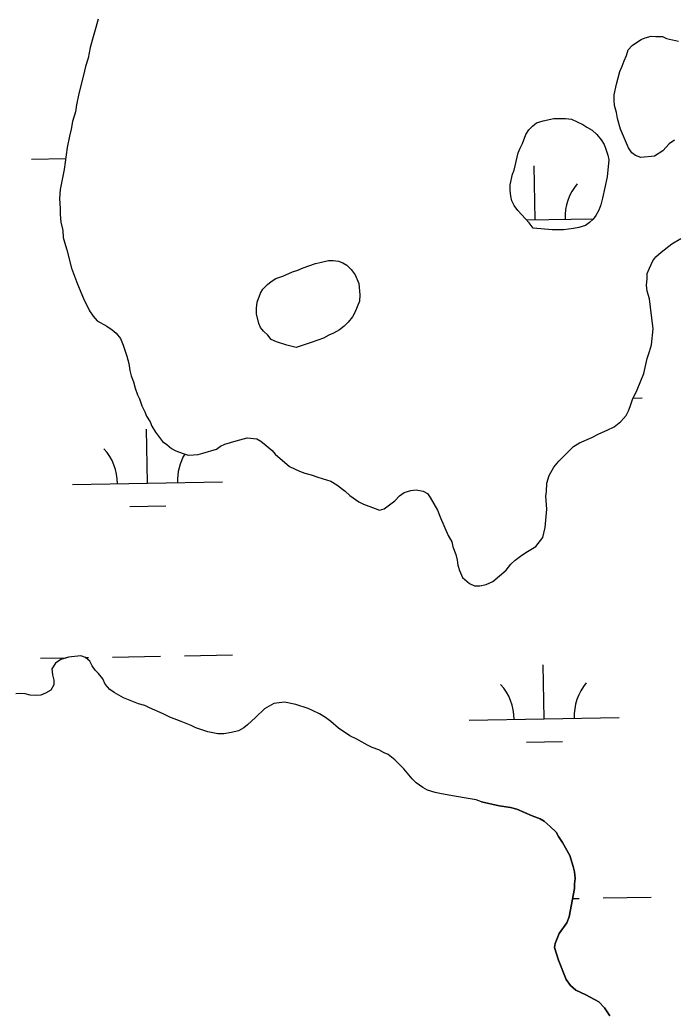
# Model space of a CAD drawing. Extents: x 3957609 to 3995875, y 234277 to 260273.
# Drawn here: x 3970265 to 3970701, y 255324 to 255987 of the extents above; entities that cross this region are included whole.
import ezdxf

# ---------------------------------------------------------------- set-up
doc = ezdxf.new("R2010")
doc.units = 0
for name, color, linetype in [('V-GRID-MAJR', 7, 'Continuous'), ('V-TOPO-SHOR', 7, 'Continuous'), ('V-WETL-SWMP', 7, 'Continuous')]:
    doc.layers.add(name, color=color, linetype=linetype)

msp = doc.modelspace()

# ---------------------------------------------------------------- linework, layer by layer
at = {"layer": 'V-GRID-MAJR'}
msp.add_spline([(3961591.061, 254847.703), (3966908.859, 254947.105), (3972226.642, 255047.279), (3977544.411, 255148.228), (3982862.165, 255249.95), (3988179.905, 255352.445), (3993497.629, 255455.714), (3993497.63, 255455.714)], degree=3, dxfattribs=at)
at = {"layer": 'V-TOPO-SHOR'}
for points in [[(3970316.812, 255987.274), (3970311.336, 255968.328), (3970310.168, 255961.226), (3970308.21, 255955.698)], [(3970700.816, 255906.551), (3970697.273, 255904.175), (3970692.946, 255899.432), (3970687.43, 255895.868), (3970678.362, 255895.057), (3970674.808, 255896.233), (3970672.437, 255898.199), (3970670.061, 255901.349), (3970668.871, 255904.5), (3970666.094, 255910.806), (3970664.902, 255913.958), (3970662.914, 255921.054), (3970662.115, 255924.997), (3970660.921, 255929.728), (3970660.518, 255933.277), (3970660.509, 255936.826), (3970662.07, 255943.931), (3970664.417, 255952.221), (3970665.986, 255955.774), (3970667.159, 255959.327), (3970668.73, 255962.881), (3970669.904, 255966.827), (3970672.658, 255969.596), (3970675.415, 255971.575), (3970678.565, 255973.555), (3970681.323, 255974.745), (3970685.266, 255975.939), (3970688.422, 255975.552), (3970692.761, 255975.562), (3970695.524, 255974.384), (3970703.419, 255972.433)], [(3970308.21, 255955.698), (3970307.041, 255949.778), (3970303.916, 255937.543), (3970302.355, 255930.043), (3970301.579, 255925.308), (3970299.621, 255918.992), (3970298.845, 255913.862), (3970297.671, 255909.127), (3970296.113, 255901.627), (3970294.175, 255887.029), (3970291.447, 255873.61), (3970291.067, 255867.692), (3970291.476, 255860.987), (3970291.486, 255857.042), (3970291.894, 255851.916), (3970293.09, 255846.397), (3970293.495, 255841.664), (3970294.292, 255838.51), (3970295.883, 255833.386), (3970299.068, 255821.165), (3970303.039, 255810.524), (3970307.006, 255801.066), (3970310.971, 255792.792), (3970313.347, 255789.247), (3970316.116, 255786.099), (3970322.436, 255782.565), (3970325.991, 255780.205), (3970328.758, 255777.846), (3970331.527, 255774.303), (3970333.509, 255769.967), (3970335.895, 255762.48), (3970337.089, 255757.749), (3970337.89, 255753.016), (3970338.689, 255749.469), (3970340.276, 255745.529), (3970341.47, 255741.193), (3970343.057, 255736.857), (3970344.247, 255734.099), (3970345.836, 255729.37), (3970347.819, 255725.429), (3970349.009, 255722.671), (3970351.384, 255718.733), (3970352.574, 255715.974), (3970354.952, 255712.034), (3970359.699, 255705.734), (3970362.466, 255703.77), (3970365.628, 255701.015), (3970368.393, 255699.444), (3970372.737, 255697.878), (3970376.683, 255696.702), (3970380.234, 255696.71), (3970383.388, 255697.114), (3970386.542, 255697.911), (3970395.609, 255700.694), (3970398.363, 255702.672), (3970401.124, 255703.862), (3970408.611, 255706.248), (3970416.101, 255708.239), (3970422.415, 255707.464), (3970425.18, 255705.894), (3970428.737, 255703.139), (3970432.69, 255699.598), (3970434.668, 255697.239), (3970444.155, 255688.977), (3970450.868, 255685.838), (3970454.421, 255684.662), (3970458.763, 255683.491), (3970463.107, 255681.922), (3970471.79, 255679.182), (3970475.741, 255676.824), (3970481.275, 255672.499), (3970484.437, 255669.746), (3970490.364, 255665.421), (3970493.524, 255663.85), (3970501.419, 255661.11), (3970504.183, 255659.932), (3970507.337, 255660.727), (3970514.423, 255666.269), (3970517.571, 255669.431), (3970520.721, 255671.807), (3970525.059, 255672.999), (3970528.608, 255673.402), (3970533.343, 255672.626), (3970536.108, 255671.053), (3970538.086, 255668.296), (3970542.839, 255660.025), (3970544.826, 255654.903), (3970549.981, 255643.081), (3970552.359, 255638.748), (3970553.155, 255635.594), (3970555.14, 255630.47), (3970555.938, 255626.527), (3970556.34, 255623.374), (3970557.532, 255619.826), (3970559.516, 255615.098), (3970564.259, 255611.163), (3970567.418, 255609.595), (3970570.969, 255609.603), (3970575.306, 255610.402), (3970579.64, 255612.384), (3970588.694, 255619.9)], [(3970592.792, 255883.807), (3970593.97, 255886.572), (3970596.704, 255898.019), (3970597.877, 255901.177), (3970599.448, 255904.337), (3970601.801, 255910.259), (3970603.765, 255913.419), (3970606.127, 255915.791), (3970608.881, 255918.165), (3970613.219, 255919.359), (3970620.315, 255920.954), (3970628.204, 255920.973), (3970632.151, 255920.587), (3970639.653, 255917.057), (3970642.419, 255915.091), (3970645.975, 255913.127), (3970649.137, 255910.372), (3970651.908, 255906.829), (3970653.886, 255903.679), (3970655.076, 255900.525), (3970656.27, 255896.585), (3970657.067, 255893.431), (3970655.912, 255881.989), (3970652.79, 255867.78), (3970651.617, 255863.438), (3970650.441, 255859.885), (3970648.477, 255856.329), (3970646.511, 255853.958), (3970644.152, 255851.586), (3970641.393, 255849.608), (3970637.058, 255848.414), (3970633.511, 255847.615), (3970626.805, 255846.81), (3970619.312, 255846.792), (3970606.686, 255847.945), (3970603.917, 255851.488), (3970596.401, 255859.754), (3970594.025, 255862.904), (3970592.442, 255866.055), (3970591.643, 255869.209), (3970591.24, 255873.154), (3970591.232, 255876.703), (3970592.792, 255883.807)], [(3970588.694, 255619.9), (3970591.84, 255623.853), (3970594.594, 255626.622), (3970598.138, 255629.391), (3970601.683, 255631.766), (3970608.38, 255635.727), (3970613.098, 255641.654), (3970614.661, 255648.365), (3970615.814, 255660.596), (3970615.005, 255669.271), (3970615.392, 255672.429), (3970615.773, 255677.953), (3970617.338, 255683.083), (3970620.479, 255688.615), (3970623.627, 255692.565), (3970633.463, 255702.453), (3970637.402, 255704.829), (3970645.678, 255708.398), (3970650.405, 255710.776), (3970655.922, 255713.156), (3970660.649, 255715.534), (3970664.98, 255719.095), (3970668.519, 255723.048), (3970670.092, 255726.208), (3970671.267, 255728.973), (3970672.834, 255733.71), (3970675.974, 255740.028), (3970680.287, 255751.083), (3970682.63, 255760.95), (3970684.197, 255765.687), (3970685.37, 255770.031), (3970686.525, 255780.682), (3970684.913, 255795.274), (3970684.111, 255800.796), (3970682.521, 255805.92), (3970682.118, 255809.862), (3970682.501, 255814.202), (3970682.493, 255817.753), (3970684.061, 255821.307), (3970686.417, 255826.046), (3970688.383, 255828.813), (3970691.926, 255831.977), (3970699.012, 255837.517), (3970704.92, 255841.08)], [(3970422.589, 255798.586), (3970424.942, 255804.509), (3970426.513, 255807.274), (3970429.661, 255810.438), (3970432.022, 255812.414), (3970435.174, 255814.395), (3970439.905, 255815.986), (3970446.209, 255818.761), (3970449.756, 255819.953), (3970453.303, 255821.538), (3970461.579, 255824.321), (3970465.521, 255825.12), (3970470.252, 255826.314), (3970473.408, 255826.322), (3970476.959, 255825.935), (3970479.724, 255824.76), (3970482.489, 255823.189), (3970485.258, 255820.432), (3970488.027, 255816.889), (3970490.409, 255810.979), (3970491.216, 255803.487), (3970490.831, 255799.145), (3970487.693, 255791.643), (3970486.122, 255788.879), (3970483.37, 255785.321), (3970480.615, 255782.552), (3970477.465, 255780.179), (3970473.527, 255777.803), (3970470.373, 255776.611), (3970466.828, 255774.631), (3970459.338, 255771.851), (3970448.697, 255768.276), (3970442.383, 255769.838), (3970435.672, 255772.189), (3970432.116, 255773.758), (3970429.743, 255776.513), (3970426.976, 255779.267), (3970424.998, 255781.631), (3970423.808, 255784.387), (3970422.214, 255790.695), (3970422.204, 255794.642), (3970422.589, 255798.586)], [(3970572.099, 255465.632), (3970568.548, 255466.806), (3970564.599, 255467.586), (3970552.762, 255469.53), (3970544.476, 255471.086), (3970541.318, 255471.869), (3970536.186, 255473.433), (3970533.025, 255475.004), (3970528.68, 255478.15), (3970525.911, 255480.904), (3970520.373, 255487.595), (3970514.442, 255493.5), (3970510.094, 255497.039), (3970507.329, 255498.214), (3970503.776, 255500.178), (3970499.432, 255501.747), (3970496.272, 255503.316), (3970489.163, 255507.244), (3970484.424, 255509.599), (3970476.916, 255514.709), (3970471.78, 255519.034), (3970468.223, 255521.789), (3970464.272, 255524.146), (3970459.533, 255526.499), (3970456.768, 255527.677), (3970448.48, 255530.419), (3970440.98, 255531.977), (3970433.882, 255531.171), (3970427.578, 255527.607), (3970421.678, 255521.676), (3970416.167, 255516.929), (3970413.803, 255514.95), (3970410.258, 255512.97), (3970405.527, 255511.776), (3970400.401, 255510.973), (3970396.459, 255510.965), (3970389.749, 255512.13), (3970381.852, 255514.873), (3970378.694, 255516.443), (3970371.981, 255519.188), (3970364.479, 255521.932), (3970360.135, 255524.287), (3970351.052, 255528.209), (3970347.894, 255529.78), (3970343.553, 255530.953), (3970333.681, 255534.873), (3970327.361, 255538.408), (3970324.596, 255540.374), (3970321.43, 255543.917), (3970319.845, 255547.462), (3970317.074, 255551.005), (3970314.703, 255553.367), (3970312.724, 255556.123), (3970311.139, 255559.275), (3970308.372, 255561.637), (3970305.212, 255562.81), (3970296.932, 255562.001), (3970291.808, 255560.412), (3970288.263, 255558.036), (3970285.906, 255554.088), (3970286.309, 255550.143), (3970287.108, 255546.594), (3970287.116, 255543.438), (3970285.152, 255539.885), (3970281.607, 255537.904), (3970278.453, 255536.712), (3970275.299, 255536.311), (3970271.352, 255536.694), (3970268.197, 255537.476), (3970265.039, 255537.863), (3970261.885, 255537.462)], [(3970572.099, 255465.632), (3970583.941, 255462.898), (3970591.436, 255461.733), (3970595.778, 255460.562), (3970606.045, 255456.247), (3970611.177, 255454.287), (3970613.944, 255452.716), (3970617.897, 255449.175), (3970621.849, 255445.241), (3970623.434, 255442.484), (3970626.205, 255438.546), (3970630.961, 255429.879), (3970633.345, 255422.391), (3970634.141, 255418.842), (3970634.547, 255414.502), (3970634.162, 255410.953), (3970634.17, 255407.797), (3970630.666, 255388.855), (3970629.095, 255384.906), (3970623.985, 255377.794), (3970621.241, 255371.08), (3970620.752, 255368.365)], [(3970620.752, 255368.365), (3970623.516, 255360.115), (3970628.647, 255347.154), (3970631.403, 255343.228), (3970634.946, 255340.088), (3970641.633, 255336.955), (3970650.288, 255332.252), (3970654.222, 255328.328), (3970657.769, 255322.832)]]:
    msp.add_lwpolyline(points, dxfattribs=at)
at = {"layer": 'V-WETL-SWMP'}
for p, q in [((3970272.242, 255893.827), (3970295.133, 255894.243)), ((3970607.875, 255853.492), (3970607.22, 255889.486)), ((3970602.188, 255853.388), (3970646.711, 255854.198)), ((3970673.272, 255734.59), (3970679.202, 255734.698)), ((3970349.587, 255677.954), (3970348.933, 255713.948)), ((3970299.595, 255677.045), (3970399.579, 255678.863)), ((3970337.87, 255662.308), (3970361.866, 255662.744)), ((3970278.29, 255561.207), (3970295.369, 255561.517)), ((3970308.07, 255561.748), (3970310.285, 255561.788)), ((3970326.282, 255562.079), (3970358.277, 255562.661)), ((3970374.274, 255562.952), (3970406.269, 255563.534)), ((3970613.923, 255520.872), (3970613.268, 255556.866)), ((3970563.931, 255519.963), (3970663.914, 255521.781)), ((3970602.205, 255505.225), (3970626.201, 255505.662)), ((3970632.935, 255401.127), (3970637.258, 255401.205)), ((3970653.255, 255401.496), (3970685.25, 255402.078))]:
    msp.add_line(p, q, dxfattribs=at)
for points in [[(3970316.812, 255987.275), (3970311.335, 255968.328), (3970310.169, 255961.225), (3970308.21, 255955.698), (3970307.041, 255949.778), (3970303.915, 255937.542), (3970302.355, 255930.044), (3970301.578, 255925.308), (3970299.621, 255918.992), (3970298.844, 255913.862), (3970297.672, 255909.126), (3970296.113, 255901.628), (3970294.176, 255887.028), (3970291.447, 255873.61), (3970291.067, 255867.692), (3970291.477, 255860.987), (3970291.487, 255857.042), (3970291.894, 255851.915)], [(3970700.817, 255906.551), (3970697.273, 255904.175), (3970692.945, 255899.432), (3970687.431, 255895.868), (3970678.361, 255895.057), (3970674.808, 255896.232), (3970672.436, 255898.198), (3970670.062, 255901.348), (3970668.871, 255904.501), (3970666.094, 255910.806), (3970664.903, 255913.958), (3970662.914, 255921.054), (3970662.115, 255924.997), (3970660.921, 255929.727), (3970660.517, 255933.276), (3970660.509, 255936.826), (3970662.07, 255943.931), (3970664.416, 255952.22), (3970665.986, 255955.774), (3970667.16, 255959.327), (3970668.73, 255962.881), (3970669.903, 255966.828), (3970672.658, 255969.596), (3970675.414, 255971.575), (3970678.565, 255973.555), (3970681.324, 255974.745), (3970685.265, 255975.938), (3970688.422, 255975.551), (3970692.761, 255975.562), (3970695.525, 255974.385), (3970703.419, 255972.432)], [(3970291.894, 255851.915), (3970293.09, 255846.396), (3970293.496, 255841.663), (3970294.293, 255838.509), (3970295.883, 255833.385), (3970299.068, 255821.165), (3970303.039, 255810.524), (3970307.006, 255801.066), (3970310.971, 255792.792), (3970313.346, 255789.248), (3970316.115, 255786.099), (3970322.435, 255782.564), (3970325.991, 255780.206), (3970328.758, 255777.846), (3970331.527, 255774.302), (3970333.51, 255769.968), (3970335.895, 255762.479), (3970337.09, 255757.749), (3970337.89, 255753.017), (3970338.688, 255749.469), (3970340.275, 255745.528), (3970341.469, 255741.192), (3970343.057, 255736.857), (3970344.247, 255734.098), (3970345.837, 255729.369), (3970347.818, 255725.429), (3970349.008, 255722.67), (3970351.385, 255718.732), (3970352.575, 255715.973), (3970354.951, 255712.034), (3970359.7, 255705.734), (3970362.466, 255703.769), (3970365.628, 255701.015), (3970368.393, 255699.444), (3970372.736, 255697.877), (3970376.683, 255696.703), (3970380.234, 255696.711), (3970383.388, 255697.114), (3970386.542, 255697.91), (3970395.608, 255700.693), (3970398.364, 255702.672), (3970401.123, 255703.862), (3970408.612, 255706.247), (3970416.102, 255708.238), (3970422.415, 255707.464), (3970425.18, 255705.893), (3970428.737, 255703.14), (3970432.69, 255699.599), (3970434.668, 255697.238), (3970444.155, 255688.977), (3970450.868, 255685.837), (3970454.421, 255684.663), (3970458.763, 255683.49), (3970463.106, 255681.922), (3970471.791, 255679.182), (3970475.741, 255676.825), (3970481.274, 255672.499), (3970484.436, 255669.746), (3970490.364, 255665.421), (3970493.523, 255663.851), (3970501.419, 255661.109), (3970504.183, 255659.932), (3970507.337, 255660.728), (3970514.424, 255666.268), (3970517.572, 255669.431), (3970520.722, 255671.806), (3970525.058, 255672.999), (3970528.607, 255673.403), (3970533.342, 255672.625), (3970536.107, 255671.054), (3970538.086, 255668.297), (3970542.84, 255660.025), (3970544.825, 255654.902), (3970549.981, 255643.081), (3970552.358, 255638.747), (3970553.155, 255635.594), (3970555.14, 255630.47), (3970555.938, 255626.528), (3970556.34, 255623.373), (3970557.532, 255619.826), (3970559.516, 255615.097), (3970564.259, 255611.164), (3970567.418, 255609.594), (3970570.968, 255609.602), (3970575.306, 255610.402), (3970579.64, 255612.384), (3970588.694, 255619.901), (3970591.84, 255623.853), (3970594.595, 255626.621), (3970598.138, 255629.391), (3970601.683, 255631.766), (3970608.379, 255635.727), (3970613.098, 255641.655), (3970614.66, 255648.365), (3970615.814, 255660.596), (3970615.004, 255669.272), (3970615.391, 255672.429), (3970615.772, 255677.952), (3970617.337, 255683.084), (3970620.479, 255688.614), (3970623.626, 255692.566)], [(3970623.626, 255692.566), (3970633.463, 255702.452), (3970637.402, 255704.828), (3970645.677, 255708.398), (3970650.405, 255710.776), (3970655.922, 255713.156), (3970660.649, 255715.534), (3970664.98, 255719.095), (3970668.52, 255723.048), (3970670.091, 255726.208), (3970671.267, 255728.972), (3970672.834, 255733.709), (3970675.974, 255740.028), (3970680.286, 255751.083), (3970682.629, 255760.951), (3970684.196, 255765.688), (3970685.369, 255770.03), (3970686.526, 255780.683), (3970684.913, 255795.274), (3970684.111, 255800.795), (3970682.521, 255805.919), (3970682.117, 255809.862), (3970682.501, 255814.202), (3970682.492, 255817.753), (3970684.061, 255821.306), (3970686.417, 255826.046), (3970688.382, 255828.812), (3970691.925, 255831.976), (3970699.012, 255837.516), (3970704.92, 255841.08)], [(3970448.479, 255530.418), (3970440.98, 255531.978), (3970433.882, 255531.171), (3970427.579, 255527.606), (3970421.677, 255521.675), (3970416.166, 255516.928), (3970413.804, 255514.95), (3970410.259, 255512.969), (3970405.528, 255511.775), (3970400.402, 255510.973), (3970396.458, 255510.964), (3970389.749, 255512.131), (3970381.853, 255514.873), (3970378.694, 255516.443), (3970371.981, 255519.188), (3970364.48, 255521.931), (3970360.135, 255524.287), (3970351.053, 255528.21), (3970347.894, 255529.78), (3970343.552, 255530.953), (3970333.681, 255534.874), (3970327.362, 255538.409), (3970324.596, 255540.374), (3970321.431, 255543.917), (3970319.845, 255547.463), (3970317.075, 255551.006), (3970314.703, 255553.367), (3970312.724, 255556.124), (3970311.138, 255559.276), (3970308.372, 255561.636), (3970305.213, 255562.811), (3970296.931, 255562.002), (3970291.807, 255560.412), (3970288.263, 255558.037), (3970285.906, 255554.087), (3970286.31, 255550.143), (3970287.107, 255546.595), (3970287.115, 255543.439), (3970285.151, 255539.884), (3970281.606, 255537.904), (3970278.453, 255536.713), (3970275.299, 255536.31), (3970271.353, 255536.695), (3970268.196, 255537.477), (3970265.039, 255537.864), (3970261.884, 255537.461)], [(3970657.769, 255322.832), (3970654.223, 255328.329), (3970650.287, 255332.253), (3970641.632, 255336.955), (3970634.946, 255340.089), (3970631.403, 255343.227), (3970628.646, 255347.153), (3970623.516, 255360.115), (3970620.751, 255368.364), (3970621.241, 255371.081), (3970623.986, 255377.794), (3970629.096, 255384.906), (3970630.665, 255388.854), (3970634.169, 255407.797), (3970634.161, 255410.952), (3970634.547, 255414.503), (3970634.142, 255418.841), (3970633.345, 255422.39), (3970630.96, 255429.878), (3970626.205, 255438.545), (3970623.435, 255442.483), (3970621.85, 255445.24), (3970617.896, 255449.175), (3970613.943, 255452.716), (3970611.178, 255454.287), (3970606.045, 255456.247), (3970595.779, 255460.561), (3970591.437, 255461.734), (3970583.94, 255462.899), (3970572.1, 255465.632), (3970568.547, 255466.806), (3970564.6, 255467.586), (3970552.762, 255469.529), (3970544.475, 255471.087), (3970541.317, 255471.868), (3970536.185, 255473.434), (3970533.026, 255475.004), (3970528.679, 255478.149), (3970525.911, 255480.904), (3970520.373, 255487.596), (3970514.442, 255493.499), (3970510.094, 255497.038), (3970507.33, 255498.215), (3970503.775, 255500.178), (3970499.433, 255501.746), (3970496.273, 255503.316), (3970489.163, 255507.243), (3970484.424, 255509.599), (3970476.917, 255514.708), (3970471.779, 255519.035), (3970468.222, 255521.788), (3970464.272, 255524.145), (3970459.533, 255526.5), (3970456.769, 255527.677), (3970448.479, 255530.418)]]:
    msp.add_lwpolyline(points, dxfattribs=at)
for points in [[(3970591.232, 255876.703), (3970592.792, 255883.808), (3970593.969, 255886.572), (3970596.703, 255898.018), (3970597.878, 255901.176), (3970599.449, 255904.336), (3970601.801, 255910.259), (3970603.766, 255913.419), (3970606.127, 255915.792), (3970608.882, 255918.165), (3970613.219, 255919.359), (3970620.315, 255920.954), (3970628.204, 255920.973), (3970632.15, 255920.588), (3970639.653, 255917.056), (3970642.419, 255915.09), (3970645.974, 255913.127), (3970649.137, 255910.373), (3970651.907, 255906.83), (3970653.886, 255903.679), (3970655.077, 255900.526), (3970656.27, 255896.584), (3970657.067, 255893.43), (3970655.911, 255881.988), (3970652.79, 255867.78), (3970651.617, 255863.438), (3970650.442, 255859.885), (3970648.478, 255856.33), (3970646.512, 255853.958), (3970644.151, 255851.586), (3970641.394, 255849.607), (3970637.058, 255848.413), (3970633.51, 255847.615), (3970626.806, 255846.81), (3970619.311, 255846.792), (3970606.685, 255847.945), (3970603.916, 255851.488), (3970596.401, 255859.754), (3970594.026, 255862.904), (3970592.441, 255866.056), (3970591.644, 255869.21), (3970591.24, 255873.153)], [(3970422.205, 255794.641), (3970422.59, 255798.586), (3970424.942, 255804.509), (3970426.513, 255807.274), (3970429.661, 255810.437), (3970432.023, 255812.415), (3970435.174, 255814.395), (3970439.904, 255815.985), (3970446.209, 255818.761), (3970449.756, 255819.953), (3970453.302, 255821.539), (3970461.579, 255824.321), (3970465.522, 255825.119), (3970470.253, 255826.314), (3970473.408, 255826.322), (3970476.96, 255825.936), (3970479.724, 255824.759), (3970482.489, 255823.188), (3970485.257, 255820.433), (3970488.026, 255816.89), (3970490.408, 255810.979), (3970491.215, 255803.486), (3970490.831, 255799.146), (3970487.693, 255791.643), (3970486.122, 255788.878), (3970483.369, 255785.321), (3970480.615, 255782.553), (3970477.465, 255780.179), (3970473.526, 255777.803), (3970470.373, 255776.612), (3970466.828, 255774.631), (3970459.339, 255771.851), (3970448.697, 255768.275), (3970442.382, 255769.838), (3970435.671, 255772.189), (3970432.117, 255773.758), (3970429.743, 255776.513), (3970426.975, 255779.268), (3970424.997, 255781.63), (3970423.807, 255784.388), (3970422.214, 255790.696)]]:
    msp.add_lwpolyline(points, close=True, dxfattribs=at)
for centre, start, end in [((3970663.1, 255854.971), 140.269876, 181.813534), ((3970294.345, 255677.425), 0.269879, 41.813537), ((3970404.812, 255679.433), 149.424345, 181.813534), ((3970558.68, 255520.342), 0.269879, 41.813537), ((3970669.148, 255522.351), 140.269876, 181.813534)]:
    msp.add_arc(centre, 35.246, start, end, dxfattribs=at)

doc.saveas('drawing.dxf')
